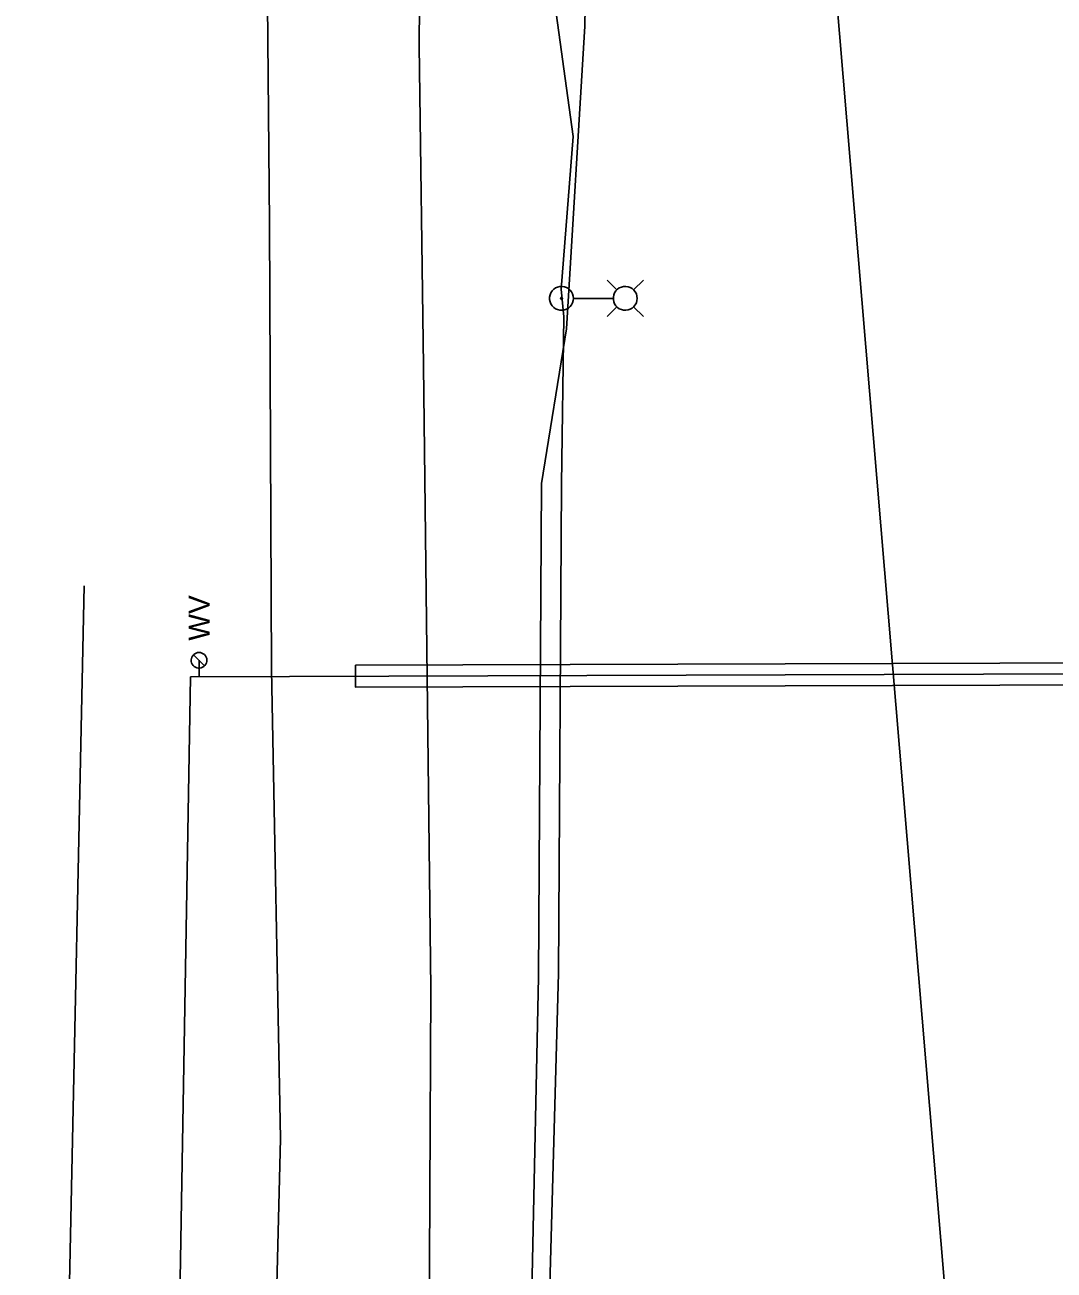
# Model space of a CAD drawing. Extents: x 600849 to 606371, y 330010 to 403088.
# Drawn here: x 604803.1 to 604990.5, y 333412.8 to 333639.5 of the extents above; entities that cross this region are included whole.
import ezdxf

# ---------------------------------------------------------------- set-up
doc = ezdxf.new("R2010")
doc.units = 0
for name, color, linetype in [('E_FTMS_Conduit', 7, 'Continuous'), ('E_LTG', 7, 'Continuous'), ('E_LTG_CID', 7, 'Continuous'), ('E_UTL_E_UG', 7, 'Continuous'), ('E_UTL_G_UG', 7, 'Continuous'), ('E_UTL_SAN_UG_MMSD', 7, 'Continuous'), ('E_UTL_W', 7, 'Continuous'), ('E_UTL_W_UG', 7, 'Continuous')]:
    doc.layers.add(name, color=color, linetype=linetype)

msp = doc.modelspace()

# ---------------------------------------------------------------- linework, layer by layer
at = {"layer": 'E_FTMS_Conduit'}
msp.add_lwpolyline([(604894.37, 333357.39), (604896.64, 333466.11), (604897.17, 333555.99), (604901.76, 333584.15), (604905.09, 333639.3), (604905.9, 333684.1), (604904.77, 333712.67), (604904.93, 333775.72), (604905.22, 333800.4), (604903.67, 333828.24), (604898.91, 333896.44), (604894.79, 333935.39), (604893.25, 333968.09), (604888.86, 334043.3)], dxfattribs=at)
at = {"layer": 'E_LTG'}
for points in [[(604910.92, 333591.25), (604909.14, 333593.02)], [(604913.97, 333591.25), (604915.74, 333593.02)], [(604903.02, 333589.72), (604902.98, 333590.13), (604902.86, 333590.53), (604902.67, 333590.9), (604902.41, 333591.22), (604902.1, 333591.49), (604901.74, 333591.7), (604901.35, 333591.84), (604900.94, 333591.9), (604900.53, 333591.88), (604900.13, 333591.78), (604899.75, 333591.61), (604899.42, 333591.37), (604899.13, 333591.07), (604898.91, 333590.72), (604898.75, 333590.34), (604898.67, 333589.93), (604898.67, 333589.52), (604898.75, 333589.11), (604898.91, 333588.73), (604899.13, 333588.38), (604899.42, 333588.08), (604899.75, 333587.84), (604900.13, 333587.67), (604900.53, 333587.57), (604900.94, 333587.55), (604901.35, 333587.61), (604901.74, 333587.74), (604902.1, 333587.95), (604902.41, 333588.22), (604902.67, 333588.55), (604902.86, 333588.91), (604902.98, 333589.31), (604903.02, 333589.72)], [(604914.62, 333589.72), (604914.58, 333590.13), (604914.46, 333590.53), (604914.27, 333590.9), (604914.02, 333591.22), (604913.71, 333591.49), (604913.35, 333591.7), (604912.96, 333591.84), (604912.55, 333591.9), (604912.13, 333591.88), (604911.73, 333591.78), (604911.36, 333591.61), (604911.02, 333591.37), (604910.73, 333591.07), (604910.51, 333590.72), (604910.36, 333590.34), (604910.28, 333589.93), (604910.28, 333589.52), (604910.36, 333589.11), (604910.51, 333588.73), (604910.73, 333588.38), (604911.02, 333588.08), (604911.36, 333587.84), (604911.73, 333587.67), (604912.13, 333587.57), (604912.55, 333587.55), (604912.96, 333587.61), (604913.35, 333587.74), (604913.71, 333587.95), (604914.02, 333588.22), (604914.27, 333588.55), (604914.46, 333588.91), (604914.58, 333589.31), (604914.62, 333589.72)], [(604901.01, 333589.72), (604901, 333589.75), (604900.99, 333589.78), (604900.98, 333589.81), (604900.96, 333589.84), (604900.94, 333589.86), (604900.91, 333589.87), (604900.88, 333589.88), (604900.85, 333589.89), (604900.82, 333589.89), (604900.79, 333589.88), (604900.76, 333589.87), (604900.73, 333589.85), (604900.71, 333589.83), (604900.69, 333589.8), (604900.68, 333589.77), (604900.67, 333589.74), (604900.67, 333589.71), (604900.68, 333589.68), (604900.69, 333589.65), (604900.71, 333589.62), (604900.73, 333589.6), (604900.76, 333589.58), (604900.79, 333589.57), (604900.82, 333589.56), (604900.85, 333589.56), (604900.88, 333589.56), (604900.91, 333589.57), (604900.94, 333589.59), (604900.96, 333589.61), (604900.98, 333589.63), (604900.99, 333589.66), (604901, 333589.69), (604901.01, 333589.72)], [(604910.23, 333589.72), (604903.05, 333589.72)], [(604910.92, 333588.2), (604909.14, 333586.42)], [(604913.97, 333588.2), (604915.74, 333586.42)]]:
    msp.add_lwpolyline(points, dxfattribs=at)
at = {"layer": 'E_LTG_CID'}
msp.add_lwpolyline([(604897.23, 333357.63), (604900.28, 333466.82), (604900.83, 333555.9), (604901.28, 333586.35), (604900.77, 333591.4), (604902.98, 333619.19), (604899.13, 333647), (604898.66, 333648.41)], dxfattribs=at)
at = {"layer": 'E_UTL_E_UG'}
msp.add_lwpolyline([(604876.52, 333351.85), (604877.02, 333463.99), (604875.73, 333577.42), (604874.92, 333635.7), (604875.14, 333666.02), (604873.55, 333754.91), (604872.54, 333805.97), (604872.08, 333810.33), (604872.79, 333814.74), (604870.78, 333892.12), (604869.22, 333968.06), (604869.63, 334026.67)], dxfattribs=at)
at = {"layer": 'E_UTL_G_UG'}
msp.add_lwpolyline([(604803.13, 333062.75), (604804.47, 333067.46), (604804.82, 333068.5), (604814.84, 333081.84), (604828.52, 333091.01), (604836.1, 333095.96), (604841.81, 333158.17), (604844.49, 333210.93), (604845.82, 333274.99), (604846.65, 333319.21), (604847.29, 333342.28), (604849.65, 333436.7), (604848.05, 333522.17), (604847.68, 333603.32), (604847.05, 333670.25), (604844.38, 333743.96), (604843.81, 333769.64), (604845.08, 333795.02)], dxfattribs=at)
at = {"layer": 'E_UTL_SAN_UG_MMSD'}
msp.add_lwpolyline([(604978.83, 333311.92), (604918.55, 334029.79), (604889.58, 334663.41)], dxfattribs=at)
at = {"layer": 'E_UTL_W'}
for points in [[(604834.84, 333525.25), (604834.57, 333525.22), (604834.31, 333525.15), (604834.07, 333525.02), (604833.86, 333524.86), (604833.68, 333524.65), (604833.54, 333524.42), (604833.45, 333524.16), (604833.42, 333523.89), (604833.43, 333523.62), (604833.49, 333523.36), (604833.61, 333523.11), (604833.76, 333522.89), (604833.96, 333522.7), (604834.19, 333522.56), (604834.44, 333522.45), (604834.7, 333522.4), (604834.98, 333522.4), (604835.24, 333522.45), (604835.49, 333522.56), (604835.72, 333522.7), (604835.92, 333522.89), (604836.08, 333523.11), (604836.19, 333523.36), (604836.25, 333523.62), (604836.26, 333523.89), (604836.23, 333524.16), (604836.14, 333524.42), (604836, 333524.65), (604835.82, 333524.86), (604835.61, 333525.02), (604835.37, 333525.15), (604835.11, 333525.22), (604834.84, 333525.25)], [(604835.85, 333522.81), (604833.83, 333524.83)]]:
    msp.add_lwpolyline(points, dxfattribs=at)
at = {"layer": 'E_UTL_W_UG'}
for p, q in [((604806.52, 333189.21), (604813.94, 333537.4)), ((604834.85, 333520.82), (604834.84, 333523.82)), ((604828.69, 333252.06), (604833.26, 333520.82)), ((604833.26, 333520.82), (605065.3, 333521.57))]:
    msp.add_line(p, q, dxfattribs=at)
msp.add_lwpolyline([(604863.34, 333522.92), (605039.31, 333523.48), (605039.32, 333519.48), (604863.35, 333518.92)], close=True, dxfattribs=at)

# ---------------------------------------------------------------- texts
at = {"layer": 'E_UTL_W'}
msp.add_text('WV', height=3.85, rotation=90, dxfattribs=at).set_placement((604836.77, 333527.39))

doc.saveas('drawing.dxf')
